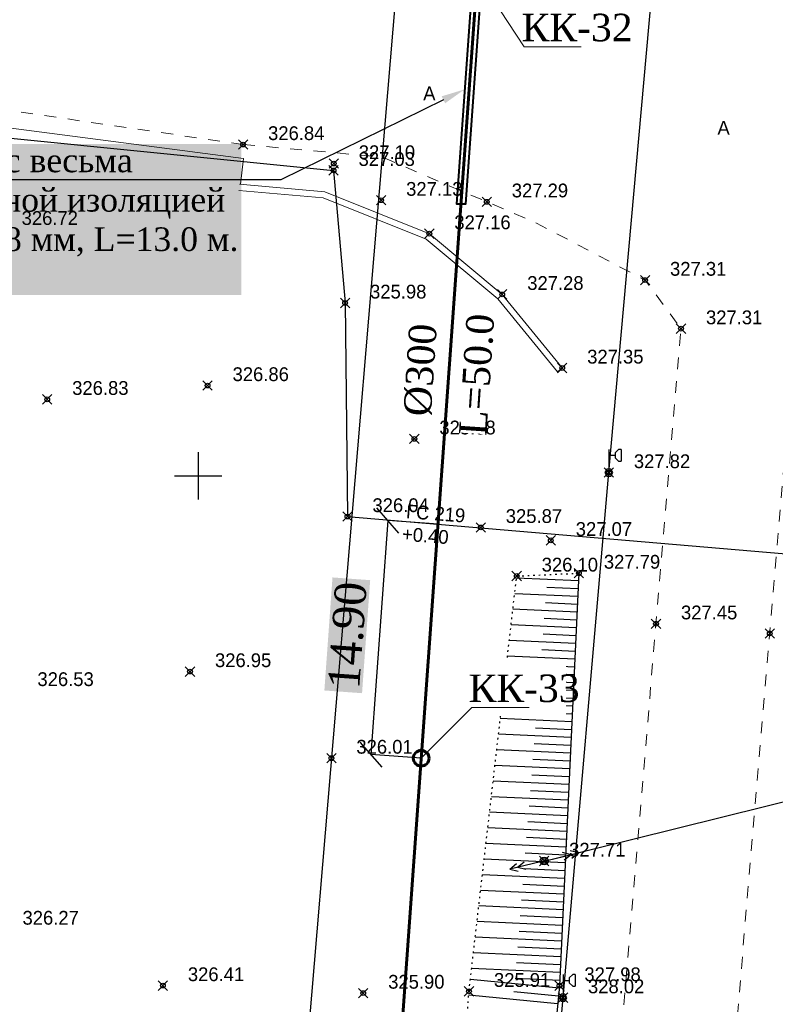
# Model space of a CAD drawing. Header units: metres. Extents: x 703769 to 722343, y 4313031 to 4317457.
# Tile 325 of 409: x 708217 to 708265, y 4315395 to 4315457. Entities that reach past the tile are written whole.
import ezdxf
from ezdxf import colors
from ezdxf.entities.mleader import LeaderData, LeaderLine
from ezdxf.math import Vec2, Vec3

# ---------------------------------------------------------------- set-up
doc = ezdxf.new("R2010")
doc.units = ezdxf.units.M
doc.header["$LTSCALE"] = 0.5
doc.header["$PDMODE"] = 35
doc.header["$PDSIZE"] = 0.3
for name, pattern in [('Auto_Street_NotBorder_Line_m1', [3, 1.5, -1.5]), ('ДОРОГИ_СТРОЯЩ', [9, 8, -1]), ('Контура низ откосов  Штриховая 0.1-0.5 - - - - - - -', [0.6, 0.1, -0.5])]:
    doc.linetypes.add(name, pattern=pattern)
for name, color, linetype in [('(001) Сетка', 92, 'Continuous'), ('(004) Точки рельефа', 7, 'Continuous'), ('(013) Газ', 30, 'ИК_Газопровод -------г--------'), ('(016) Кабель', 1, 'Continuous'), ('(019) Связь', 3, 'ИК_КАБ_СВЯЗИ'), ('(022) Возд. Линии', 7, 'Continuous'), ('(025) Дорога', 7, 'Continuous'), ('(035) Откосы', 7, 'Continuous'), ('annotation', 251, 'Continuous')]:
    doc.layers.add(name, color=color, linetype=linetype)
doc.layers.add('AUTO#_ROADS_EXIST_L', color=7, linetype='Continuous', lineweight=15, true_color=0x000000)
for name, color, linetype, lineweight in [('HK1', 36, 'Continuous', 60), ('ВК_В1', 134, 'Continuous', 40), ('ВОДОПРОВОД текст', 7, 'Continuous', 50)]:
    doc.layers.add(name, color=color, linetype=linetype, lineweight=lineweight)
doc.styles.add('BM-431', font='txt')
doc.styles.add('D-431', font='txt')
doc.styles.add('Interproekt', font='isocpeur.ttf', dxfattribs={"width": 0.95, "oblique": 15})
doc.styles.add('S', font='txtwr', dxfattribs={"oblique": 15})
doc.styles.get("Standard").update_dxf_attribs({"font": 'times.ttf'})
doc.styles.add('Times New Roman', font='times.ttf')
doc.linetypes.add('GAZ_VOZDUSH', pattern='A,1,-2,["~",Standard,S=3,R=0,X=-1.5,Y=-1.5],-1,10', length=14)
doc.linetypes.add('ИК_Газопровод -------г--------', pattern='A,9,-0.6,["Г",Standard,S=1.2,R=0,X=0,Y=-0.6],-1.2', length=10.8)
doc.linetypes.add('ИК_КАБ_СВЯЗИ', pattern='A,4,["o",Standard,S=0.5,R=0,X=0,Y=-0.125],4,-2', length=10)
doc.linetypes.add('ИК_Э_КАБ_НН', pattern='A,8,-2,["<",Standard,S=1,R=0,X=0,Y=-0.5],8,[">",Standard,S=1,R=0,X=-0.5,Y=-0.5],-2', length=20)
doc.dimstyles.new('300', dxfattribs={"dimtxt": 2, "dimasz": 1.5, "dimexe": 0, "dimexo": 0, "dimgap": 1, "dimtad": 1, "dimzin": 0, "dimdsep": 46, "dimtxsty": 'Standard', "dimblk": 'OBLIQUE', "dimcen": 0, "dimclrd": 1, "dimclre": 1, "dimclrt": 1, "dimadec": 1, "dimazin": 0, "dimtfac": 1, "dimtofl": 0, "dimtmove": 0, "dimatfit": 3, "dimfxl": 3, "dimtfill": 2, "dimtfillclr": 7, "dimtolj": 1, "dimtzin": 0, "dimlwd": 25, "dimlwe": -1, "dimarcsym": 0})

# ---------------------------------------------------------------- blocks, each defined once
blk = doc.blocks.new('U1111')
for p, q in [((0.1, 0.45), (0.1, 2.95)), ((1.28934, 2.95), (0.85, 2.51066)), ((0.85, 2.51066), (0.85, 1.88934)), ((1.6, 2.95), (1.28934, 2.95)), ((1.6, 2.95), (1.6, 1.45)), ((0.1, 2.2), (0.85, 2.2)), ((0.85, 1.88934), (1.28934, 1.45)), ((1.28934, 1.45), (1.6, 1.45)), ((0, 0.05), (0.1, 0.05)), ((0, -0.05), (0, 0.05)), ((0.1, 0.05), (0.1, -0.05)), ((0.1, -0.05), (0, -0.05))]:
    blk.add_line(p, q)
blk.add_lwpolyline([(0.55, 0), (0.3, 0.433013), (-0.2, 0.433013), (-0.45, 0), (-0.2, -0.433013), (0.3, -0.433013)], close=True)
at = {"color": 4, "style": 'S', "oblique": 15}
blk.add_attdef('Z', (1.142936, -1.391276), '', height=2, dxfattribs=at)
blk = doc.blocks.new('strela1')
at = {"layer": '(022) Возд. Линии'}
for p, q in [((-2, 0), (-1.5, 0.25)), ((0, 0), (-2, 0)), ((-2, 0), (-1.5, -0.25)), ((-1.5, 0), (-1, 0.25)), ((-1.5, 0), (-1, -0.25))]:
    blk.add_line(p, q, dxfattribs=at)
blk = doc.blocks.new('strela2')
at = {"layer": '(022) Возд. Линии'}
for p, q in [((0, 0), (2, 0)), ((1.5, 0), (1, 0.25)), ((1.5, 0), (1, -0.25)), ((2, 0), (1.5, 0.25)), ((2, 0), (1.5, -0.25))]:
    blk.add_line(p, q, dxfattribs=at)
blk = doc.blocks.new('STOLB')
at = {"layer": '(022) Возд. Линии'}
blk.add_circle((0, 0), 0.25, dxfattribs=at)
blk = doc.blocks.new('Setka')
at = {"layer": '(001) Сетка'}
for p, q in [((0, 1.5), (0, -1.5)), ((-1.5, 0), (1.5, 0))]:
    blk.add_line(p, q, dxfattribs=at)
blk = doc.blocks.new('_Dot')
at = {"color": 0, "linetype": 'ByBlock', "lineweight": -2}
blk.add_line((-0.5, 0), (-1, 0), dxfattribs=at)
at = {"color": 0, "linetype": 'ByBlock', "const_width": 0.5}
blk.add_lwpolyline([(-0.25, 0, 1), (0.25, 0, 1)], format="xyb", close=True, dxfattribs=at)
blk = doc.blocks.new('_Oblique')
at = {"color": 0, "linetype": 'ByBlock', "lineweight": -2}
blk.add_line((-0.5, -0.5), (0.5, 0.5), dxfattribs=at)
blk = doc.blocks.new('*D556')
at = {"color": 1, "lineweight": 25, "transparency": 16777216}
blk.add_line((708240.505, 4315425.613), (708239.436, 4315410.752), dxfattribs=at)
at = {"color": 1, "transparency": 16777216}
for p, q in [((708243.699, 4315425.383), (708240.505, 4315425.613)), ((708242.63, 4315410.522), (708239.436, 4315410.752))]:
    blk.add_line(p, q, dxfattribs=at)
at = {"layer": 'Defpoints', "color": 0, "lineweight": 40, "transparency": 16777216}
for p in [(708243.699, 4315425.383), (708239.436, 4315410.752), (708242.63, 4315410.522)]:
    blk.add_point(p, dxfattribs=at)
at = {"color": 1, "lineweight": 25, "transparency": 16777216, "xscale": 1.5, "yscale": 1.5, "zscale": 1.5}
for p, rotation in [((708240.505, 4315425.613), 85.88589419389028), ((708239.436, 4315410.752), 265.8858941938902)]:
    blk.add_blockref('_Oblique', p, dxfattribs=dict(at, rotation=rotation))
at = {"color": 1, "lineweight": 40, "transparency": 16777216, "insert": (708237.955, 4315418.328), "char_height": 2, "attachment_point": 5, "rotation": 85.88589, "bg_fill": 1, "box_fill_scale": 1.1, "bg_fill_color": 7, "bg_fill_true_color": 16777215, "bg_fill_transparency": 0}
blk.add_mtext('\\A1;14.90', dxfattribs=at)

msp = doc.modelspace()

# ---------------------------------------------------------------- linework, layer by layer
at = {"layer": '(013) Газ', "linetype": 'GAZ_VOZDUSH', "elevation": 324.816, "flags": 128}
msp.add_lwpolyline([(708165.166, 4315455.034), (708237.064, 4315447.856), (708237.796, 4315439.435), (708237.948, 4315425.87), (708271.633, 4315423.02), (708271.633, 4315423.02), (708293.165, 4315421.558), (708284.482, 4315255.16), (708278.28, 4315165.641), (708278.086, 4315159.227), (708267.101, 4315087.682), (708203.286, 4314411.276), (708188.652, 4314151.902), (708188.652, 4314118.902)], dxfattribs=at)
at = {"layer": '(016) Кабель', "linetype": 'ИК_Э_КАБ_НН', "elevation": 325.652, "flags": 128}
msp.add_lwpolyline([(708148.162, 4314184.928), (708151.497, 4314225.638), (708155.946, 4314277.346), (708160.092, 4314325.308), (708165.82, 4314399.254), (708169.045, 4314439.184), (708172.399, 4314480.837), (708175.762, 4314521.367), (708178.982, 4314558.811), (708182.201, 4314596.426), (708185.813, 4314637.091), (708189.128, 4314677.545), (708192.281, 4314716.43), (708195.859, 4314758.023), (708198.741, 4314794.021), (708202.87, 4314842.96), (708206.45, 4314887.572), (708209.623, 4314925.94), (708213.998, 4314964.466), (708217.888, 4315003.776), (708222.285, 4315053.198), (708227.646, 4315118.21), (708230.7, 4315153.26), (708233.599, 4315183.887), (708236.608, 4315219.867), (708239.917, 4315258.483), (708242.964, 4315292.096), (708245.88, 4315324.716), (708249.037, 4315363.449), (708251.639, 4315395.315), (708254.553, 4315428.663), (708258.525, 4315473.098), (708262.105, 4315516.97), (708265.007, 4315550.248), (708267.691, 4315583.251), (708270.438, 4315616.597), (708274.286, 4315657.842), (708277.622, 4315697.97), (708280.245, 4315726.073), (708282.134, 4315747.294), (708285.192, 4315782.765), (708287.519, 4315812.482), (708289.716, 4315837.095), (708292.577, 4315870.499), (708295.609, 4315906.644), (708298.169, 4315937.003), (708301.105, 4315969.327), (708303.908, 4316001.447), (708306.247, 4316027.782), (708309.271, 4316062.456), (708312.329, 4316097.927), (708314.656, 4316127.644), (708316.853, 4316152.257), (708319.714, 4316185.661), (708322.746, 4316221.806), (708325.306, 4316252.165), (708328.242, 4316284.489), (708331.045, 4316316.609), (708331.607, 4316322.941)], dxfattribs=at)
at = {"layer": '(019) Связь', "elevation": 324.516, "flags": 128}
msp.add_lwpolyline([(708317.145, 4316324.221), (708301.016, 4316142.912), (708256.741, 4315645.198), (708241.57, 4315465.518), (708189.214, 4314845.558), (708166.334, 4314514.295), (708160.318, 4314448.76), (708146.619, 4314291.453), (708137.034, 4314165.721), (708137.034, 4314165.721), (708137.034, 4314165.721), (708136.895, 4314100.448), (708136.888, 4314097.122)], dxfattribs=at)
at = {"layer": '(022) Возд. Линии', "elevation": 327.413, "flags": 128}
msp.add_lwpolyline([(708250.442, 4315403.997), (708275.786, 4315410.281), (708295.359, 4315414.712)], dxfattribs=at)
at = {"layer": '(035) Откосы'}
for p, q in [((708252.625, 4315421.779, 327.491), (708248.682, 4315421.965, 327.491)), ((708252.578, 4315420.785, 327.491), (708248.568, 4315420.974, 327.491)), ((708252.601, 4315421.282, 327.491), (708250.613, 4315421.376, 327.491)), ((708252.554, 4315420.287, 327.491), (708250.533, 4315420.383, 327.491)), ((708252.531, 4315419.79, 327.491), (708248.454, 4315419.982, 327.491)), ((708252.507, 4315419.292, 327.491), (708250.452, 4315419.389, 327.491)), ((708252.484, 4315418.795, 327.491), (708248.34, 4315418.991, 327.491)), ((708252.46, 4315418.298, 327.491), (708250.372, 4315418.396, 327.491)), ((708252.437, 4315417.8, 327.491), (708248.226, 4315417.999, 327.491)), ((708252.413, 4315417.303, 327.491), (708250.291, 4315417.403, 327.491)), ((708252.39, 4315416.805, 327.491), (708248.112, 4315417.007, 327.491)), ((708252.343, 4315415.811, 327.491), (708247.998, 4315416.016, 327.491)), ((708252.366, 4315416.308, 327.491), (708250.211, 4315416.41, 327.491)), ((708252.319, 4315415.313, 327.491), (708250.13, 4315415.416, 327.491)), ((708252.296, 4315414.816, 327.491), (708247.884, 4315415.024, 327.491)), ((708252.249, 4315413.821, 327.491), (708247.77, 4315414.032, 327.491)), ((708252.273, 4315414.318, 327.491), (708250.05, 4315414.423, 327.491)), ((708252.226, 4315413.324, 327.491), (708249.97, 4315413.43, 327.491)), ((708252.202, 4315412.826, 327.491), (708247.656, 4315413.041, 327.491)), ((708252.179, 4315412.329, 327.491), (708249.889, 4315412.437, 327.491)), ((708252.155, 4315411.831, 327.491), (708247.542, 4315412.049, 327.491)), ((708252.108, 4315410.836, 327.491), (708247.429, 4315411.057, 327.491)), ((708252.132, 4315411.334, 327.491), (708249.809, 4315411.443, 327.491)), ((708252.085, 4315410.339, 327.491), (708249.728, 4315410.45, 327.491)), ((708252.061, 4315409.842, 327.491), (708247.315, 4315410.066, 327.491)), ((708252.014, 4315408.847, 327.491), (708247.201, 4315409.074, 327.491)), ((708252.038, 4315409.344, 327.491), (708249.648, 4315409.457, 327.491)), ((708251.991, 4315408.349, 327.491), (708249.567, 4315408.464, 327.491)), ((708251.967, 4315407.852, 327.491), (708247.087, 4315408.082, 327.491)), ((708251.944, 4315407.355, 327.491), (708249.487, 4315407.471, 327.491)), ((708251.92, 4315406.857, 327.491), (708246.973, 4315407.091, 327.491)), ((708251.874, 4315405.862, 327.491), (708246.859, 4315406.099, 327.491)), ((708251.897, 4315406.36, 327.491), (708249.406, 4315406.477, 327.491)), ((708251.85, 4315405.365, 327.491), (708249.326, 4315405.484, 327.491)), ((708251.827, 4315404.868, 327.491), (708246.745, 4315405.107, 327.491)), ((708251.78, 4315403.873, 327.491), (708246.631, 4315404.116, 327.491)), ((708251.803, 4315404.37, 327.491), (708249.245, 4315404.491, 327.491)), ((708251.756, 4315403.375, 327.491), (708249.165, 4315403.498, 327.491)), ((708251.733, 4315402.878, 327.491), (708246.517, 4315403.124, 327.491)), ((708251.686, 4315401.883, 327.491), (708246.403, 4315402.132, 327.491)), ((708251.709, 4315402.381, 327.491), (708249.085, 4315402.504, 327.491)), ((708251.662, 4315401.386, 327.491), (708249.004, 4315401.511, 327.491)), ((708251.639, 4315400.888, 327.491), (708246.289, 4315401.141, 327.491)), ((708251.615, 4315400.391, 327.491), (708248.924, 4315400.518, 327.491)), ((708251.592, 4315399.893, 327.491), (708246.175, 4315400.149, 327.491)), ((708251.545, 4315398.899, 327.491), (708246.061, 4315399.157, 327.491)), ((708251.568, 4315399.396, 327.491), (708248.843, 4315399.525, 327.491)), ((708251.522, 4315398.401, 327.491), (708248.763, 4315398.531, 327.491)), ((708251.498, 4315397.904, 327.491), (708245.947, 4315398.166, 327.491)), ((708251.451, 4315396.909, 327.491), (708245.833, 4315397.174, 327.491)), ((708251.475, 4315397.406, 327.491), (708248.682, 4315397.538, 327.491)), ((708251.428, 4315396.412, 327.491), (708248.602, 4315396.545, 327.491)), ((708251.396, 4315395.915, 327.491), (708245.752, 4315396.466, 327.491)), ((708251.299, 4315394.924, 327.491), (708245.649, 4315395.476, 327.491)), ((708251.347, 4315395.419, 327.491), (708248.521, 4315395.695, 327.491))]:
    msp.add_line(p, q, dxfattribs=at)
at = {"layer": '(035) Откосы', "linetype": 'Контура низ откосов  Штриховая 0.1-0.5 - - - - - - -', "elevation": 327.111}
msp.add_lwpolyline([(708245.209, 4315328.976), (708243.181, 4315330.762), (708243.771, 4315369.147), (708245.666, 4315395.721), (708248.697, 4315422.095), (708252.648, 4315422.277)], dxfattribs=at)
at = {"layer": '(035) Откосы', "elevation": 327.491, "flags": 128}
msp.add_lwpolyline([(708252.648, 4315422.277), (708251.412, 4315396.08), (708248.743, 4315368.763), (708245.209, 4315328.976)], dxfattribs=at)
at = {"color": 36, "lineweight": 60, "flags": 128}
msp.add_lwpolyline([(708246.217, 4315460.394), (708240.375, 4315379.164), (708236.764, 4315328.969), (708237.734, 4315319.158), (708233.607, 4315269.337), (708224.852, 4315182.876), (708209.931, 4315028.757), (708168.472, 4315015.744)], dxfattribs=at)
at = {"color": 0, "linetype": 'ByBlock', "lineweight": -2, "transparency": 16777216}
for p in [(708231.316, 4315449.496, 326.844), (708231.316, 4315449.496, 326.844), (708237.079, 4315448.288, 327.101), (708237.064, 4315447.856, 327.034), (708240.086, 4315445.962, 327.128), (708246.798, 4315445.858, 327.286), (708243.148, 4315443.835, 327.165), (708256.852, 4315440.887, 327.315), (708247.78, 4315439.981, 327.285), (708237.796, 4315439.435, 325.976), (708259.136, 4315437.804, 327.306), (708251.589, 4315435.307, 327.35), (708229.06, 4315434.189, 326.862), (708218.872, 4315433.314, 326.83), (708242.197, 4315430.805, 325.882), (708254.553, 4315428.663, 327.818), (708237.948, 4315425.87, 326.043), (708246.417, 4315425.181, 325.872), (708250.863, 4315424.36, 327.074), (708248.697, 4315422.095, 326.096), (708252.648, 4315422.277, 327.786), (708257.548, 4315419.063, 327.45), (708264.772, 4315418.451, 327.013), (708227.942, 4315416.024, 326.95), (708236.926, 4315410.528, 326.005), (708250.442, 4315403.997, 327.708), (708226.22, 4315396.083, 326.409), (708238.947, 4315395.605, 325.901), (708245.666, 4315395.721, 325.911), (708251.412, 4315396.08, 327.98), (708251.639, 4315395.315, 328.019)]:
    msp.add_point(p, dxfattribs=at)
at = {"layer": 'AUTO#_ROADS_EXIST_L', "linetype": 'Auto_Street_NotBorder_Line_m1', "lineweight": 15, "elevation": -0.295, "flags": 128}
for points in [[(708300.417, 4315468.45), (708283.34, 4315468.45), (708273.019, 4315467.138), (708268.578, 4315463.363), (708255.243, 4315306.005), (708249.823, 4315243.388)], [(708231.316, 4315449.496), (708240.15, 4315448.706), (708249.965, 4315444.501), (708256.852, 4315440.887), (708259.136, 4315437.804), (708248.019, 4315306.624), (708242.597, 4315243.974), (708241.617, 4315231.042), (708239.263, 4315207.961), (708236.484, 4315204.492), (708231.96, 4315202.818), (708210.343, 4315205.779)]]:
    msp.add_lwpolyline(points, dxfattribs=at)
at = {"layer": 'AUTO#_ROADS_EXIST_L', "color": 0, "linetype": 'Auto_Street_NotBorder_Line_m1', "lineweight": 15, "elevation": 329.578, "flags": 128}
msp.add_lwpolyline([(708231.316, 4315449.496), (708191.001, 4315455.379), (708174.988, 4315456.791), (708173.704, 4315437.914)], dxfattribs=at)
at = {"layer": 'AUTO#_ROADS_EXIST_L', "color": 0, "lineweight": 15, "elevation": 656.928, "flags": 128}
msp.add_lwpolyline([(708231.14, 4315446.974), (708231.347, 4315448.606), (708198.079, 4315452.949), (708177.686, 4315454.647)], dxfattribs=at)
at = {"layer": 'AUTO#_ROADS_EXIST_L', "lineweight": 15, "elevation": 327.055, "flags": 128}
msp.add_lwpolyline([(708231.091, 4315446.979), (708236.505, 4315446.495), (708243.148, 4315443.835), (708247.78, 4315439.981), (708251.589, 4315435.307), (708251.279, 4315435.054), (708247.494, 4315439.698), (708242.941, 4315443.487), (708236.411, 4315446.102), (708231.055, 4315446.581)], dxfattribs=at)
at = {"layer": 'HK1'}
msp.add_circle((708242.63, 4315410.522), 0.5, dxfattribs=at)

# ---------------------------------------------------------------- block references
at = {"layer": '(001) Сетка'}
msp.add_blockref('Setka', (708228.465, 4315428.456), dxfattribs=at)
at = {"layer": '(022) Возд. Линии', "xscale": 0.5, "yscale": 0.5, "zscale": 0.5}
for p in [(708254.528, 4315428.663, 325.652), (708251.614, 4315395.315, 325.652)]:
    msp.add_blockref('U1111', p, dxfattribs=at)
at = {"layer": '(022) Возд. Линии'}
for name, p, rotation in [('strela1', (708250.687, 4315404.055, 327.413), 193.2485945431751), ('strela2', (708250.199, 4315403.94, 327.413), 193.1930928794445)]:
    msp.add_blockref(name, p, dxfattribs=dict(at, rotation=rotation))
msp.add_blockref('STOLB', (708250.442, 4315403.997, 327.413), dxfattribs=at)

# ---------------------------------------------------------------- texts
at = {"layer": '(004) Точки рельефа', "style": 'D-431'}
for s, p in [('326.84', (708232.902, 4315449.781, 326.844)), ('327.03', (708238.65, 4315448.138, 327.034)), ('327.10', (708238.665, 4315448.57, 327.101)), ('327.13', (708241.672, 4315446.241, 327.128)), ('327.29', (708248.384, 4315446.142, 327.286)), ('327.16', (708244.734, 4315444.12, 327.165)), ('327.31', (708258.438, 4315441.166, 327.315)), ('327.28', (708249.366, 4315440.264, 327.285)), ('325.98', (708239.382, 4315439.719, 325.976)), ('327.31', (708260.722, 4315438.084, 327.306)), ('327.35', (708253.175, 4315435.588, 327.35)), ('326.86', (708230.646, 4315434.474, 326.862)), ('325.88', (708243.783, 4315431.088, 325.882)), ('327.82', (708256.139, 4315428.946, 327.818)), ('326.04', (708239.534, 4315426.155, 326.043)), ('325.87', (708248.003, 4315425.464, 325.872)), ('327.07', (708252.449, 4315424.642, 327.074)), ('327.79', (708254.234, 4315422.561, 327.786)), ('326.10', (708250.283, 4315422.38, 326.096)), ('327.45', (708259.134, 4315419.344, 327.45)), ('326.95', (708229.528, 4315416.309, 326.95)), ('326.01', (708238.512, 4315410.813, 326.005)), ('327.71', (708252.028, 4315404.276, 327.708)), ('326.41', (708227.806, 4315396.368, 326.409)), ('327.98', (708252.998, 4315396.364, 327.98)), ('325.90', (708240.533, 4315395.889, 325.901)), ('325.91', (708247.252, 4315396.005, 325.911)), ('328.02', (708253.225, 4315395.598, 328.019))]:
    msp.add_text(s, height=0.875, dxfattribs=at).set_placement(p)
at = {"layer": '(004) Точки рельефа', "color": 18, "true_color": 0x000000, "style": 'D-431'}
for s, p in [('326.84', (708232.902, 4315449.781, 326.844)), ('326.72', (708217.246, 4315444.391, 326.725)), ('326.83', (708220.458, 4315433.599, 326.83)), ('326.53', (708218.25, 4315415.107, 326.53)), ('326.27', (708217.302, 4315399.954, 326.271))]:
    msp.add_text(s, height=0.875, dxfattribs=at).set_placement(p)
at = {"layer": '(013) Газ', "color": 0, "linetype": 'Continuous', "style": 'D-431'}
for s, p in [('ГС 219', (708241.647, 4315425.773, -0.295)), ('+0.40', (708241.386, 4315424.342, -0.295))]:
    msp.add_text(s, height=0.875, rotation=355.65264, dxfattribs=at).set_placement(p)
at = {"layer": '(025) Дорога', "linetype": 'ДОРОГИ_СТРОЯЩ', "style": 'BM-431'}
for p in [(708242.757, 4315452.308, -0.295), (708261.45, 4315450.123, -0.295)]:
    msp.add_text('A', height=0.875, dxfattribs=at).set_placement(p)

# ---------------------------------------------------------------- next in the draw order: texts
at = {"layer": 'ВОДОПРОВОД текст', "color": 7, "linetype": 'Continuous', "lineweight": 50, "char_height": 1.75, "width": 7.48307, "attachment_point": 5, "rotation": 86.22547, "style": 'Times New Roman', "bg_fill": 3, "box_fill_scale": 1, "bg_fill_color": 256, "bg_fill_transparency": 16714492}
for s, insert in [('L=50.0', (708246.168, 4315434.887, 41.38)), ('%%C300', (708242.594, 4315435.181, -404.593))]:
    msp.add_mtext(s, dxfattribs=dict(at, insert=insert))

# ---------------------------------------------------------------- next in the draw order: leaders
at = {"layer": 'ВК_В1', "color": 7, "lineweight": 13}
ml = msp.add_multileader_mtext('Standard', dxfattribs=at)
ml.set_content('{\\fTimes New Roman|b0|i0|c204|p18;\\Q0;\\W1;КК-\\fTimes New Roman|b0|i0|c0|p18;32}', color=7, style='Interproekt')
ml.set_leader_properties(color=256, linetype='Continuous', lineweight=13)
ml.set_arrow_properties(name='DOT')
ml.build(insert=Vec2(0, 0))
ml.multileader.update_dxf_attribs({"text_left_attachment_type": 6, "text_right_attachment_type": 6, "dogleg_length": 0, "arrow_head_size": 0.00144})
ctx = ml.context
ctx.base_point, ctx.char_height, ctx.arrow_head_size, ctx.landing_gap_size, ctx.plane_origin = Vec3(708249.164, 4315455.705), 1.75, 0.00144, 0.0008, Vec3(709120.366, 4315495.726)
ctx.left_attachment, ctx.right_attachment, ctx.text_align_type = 6, 6, 1
notes = []
notes.append((ctx, [(0, (1, 1, 0), (708249.164, 4315455.705), (1, 0), 0, [(0, [(708246.206, 4315460.232)], 0, [])])]))
ctx.mtext.insert, ctx.mtext.rotation, ctx.mtext.width, ctx.mtext.alignment, ctx.mtext.flow_direction = Vec3(708252.534, 4315457.805), 6.283185, 3.59135, 2, 5
ctx.mtext.has_bg_fill, ctx.mtext.bg_color, ctx.mtext.bg_scale_factor, ctx.mtext.bg_transparency, ctx.mtext.use_window_bg_color = 1, -1027028792, 1.5, 0, 1
ml = msp.add_multileader_mtext('Standard', dxfattribs=at)
ml.set_content('{\\fTimes New Roman|b0|i0|c204|p18;\\Q0;\\W1;КК-\\fTimes New Roman|b0|i0|c0|p18;33}', color=7, style='Interproekt')
ml.set_leader_properties(color=256, linetype='Continuous', lineweight=13)
ml.set_arrow_properties(name='DOT')
ml.build(insert=Vec2(0, 0))
ml.multileader.update_dxf_attribs({"text_left_attachment_type": 6, "text_right_attachment_type": 6, "dogleg_length": 0, "arrow_head_size": 0.00144})
ctx = ml.context
ctx.base_point, ctx.char_height, ctx.arrow_head_size, ctx.landing_gap_size, ctx.plane_origin = Vec3(708245.851, 4315413.741, 327.491), 1.75, 0.00144, 0.0008, Vec3(709116.908, 4315453.762, 327.491)
ctx.left_attachment, ctx.right_attachment, ctx.text_align_type = 6, 6, 1
notes.append((ctx, [(0, (1, 1, 0), (708245.851, 4315413.741, 327.491), (1, 0), 0, [(0, [(708242.63, 4315410.522, 327.491)], 0, [])])]))
ctx.mtext.insert, ctx.mtext.rotation, ctx.mtext.width, ctx.mtext.alignment, ctx.mtext.flow_direction = Vec3(708249.167, 4315415.841, 327.491), 6.283185, 3.59135, 2, 5
ctx.mtext.has_bg_fill, ctx.mtext.bg_color, ctx.mtext.bg_scale_factor, ctx.mtext.bg_transparency, ctx.mtext.use_window_bg_color = 1, -1027028792, 1.5, 0, 1
for ctx, leaders in notes:
    for number, flags, end, landing, length, lines in leaders:
        leader = LeaderData()
        leader.index, (leader.has_last_leader_line, leader.has_dogleg_vector, leader.attachment_direction) = number, flags
        leader.last_leader_point, leader.dogleg_vector, leader.dogleg_length = Vec3(end), Vec3(landing), length
        for number, points, colour, breaks in lines:
            line = LeaderLine()
            line.index, line.vertices, line.color, line.breaks = number, Vec3.list(points), colors.encode_raw_color(colour), breaks
            leader.lines.append(line)
        ctx.leaders.append(leader)

# ---------------------------------------------------------------- next in the draw order: linework, layer by layer
at = {"color": 1, "lineweight": 40, "flags": 128}
msp.add_lwpolyline([(708245.821, 4315459.06), (708244.862, 4315445.728), (708245.463, 4315445.728), (708246.419, 4315459.017)], dxfattribs=at)

# ---------------------------------------------------------------- next in the draw order: dimensions: what is measured, and where the dimension line sits
at = {"color": 1, "lineweight": 40}
dim = msp.add_aligned_dim(p1=(708243.699, 4315425.383), p2=(708242.63, 4315410.522), distance=-3.203, dimstyle='300', dxfattribs=at)
dim.commit()
dim.dimension.update_dxf_attribs({"geometry": '*D556', "text_midpoint": (708237.955, 4315418.328)})

# ---------------------------------------------------------------- next in the draw order: leaders
at = {"layer": 'annotation'}
ml = msp.add_multileader_mtext('Standard', dxfattribs=at)
ml.set_content('Кожух из стальной трубы с весьма усиленной антикоррозионной изоляцией по ГОСТ 10704-91, Ø530×8 мм, L=13.0 м.\\P(открытым способом)', color=256)
ml.set_leader_properties()
ml.build(insert=Vec2(0, 0))
ml.multileader.update_dxf_attribs({"text_right_attachment_type": 6, "dogleg_length": 0.36, "arrow_head_size": 1.5})
ctx = ml.context
ctx.base_point, ctx.char_height, ctx.arrow_head_size, ctx.landing_gap_size, ctx.plane_origin = Vec3(708189.175, 4315448.251, 658.254), 1.5, 1.5, 1.5, Vec3(708321.839, 4315482.575, 658.254)
ctx.right_attachment = 6
notes = []
notes.append((ctx, [(1, (1, 1, 0), (708233.714, 4315447.264, 658.254), (-1, 0), 2.309, [(0, [(708245.385, 4315452.999, 658.254)], 0, [])])]))
ctx.mtext.insert, ctx.mtext.width, ctx.mtext.defined_height, ctx.mtext.flow_direction = Vec3(708190.675, 4315449.238, 658.254), 40.23624, 14.503, 5
ctx.mtext.has_bg_fill, ctx.mtext.bg_color, ctx.mtext.bg_scale_factor, ctx.mtext.bg_transparency, ctx.mtext.use_window_bg_color = 1, -1023409921, 1.2, 0, 0
for ctx, leaders in notes:
    for number, flags, end, landing, length, lines in leaders:
        leader = LeaderData()
        leader.index, (leader.has_last_leader_line, leader.has_dogleg_vector, leader.attachment_direction) = number, flags
        leader.last_leader_point, leader.dogleg_vector, leader.dogleg_length = Vec3(end), Vec3(landing), length
        for number, points, colour, breaks in lines:
            line = LeaderLine()
            line.index, line.vertices, line.color, line.breaks = number, Vec3.list(points), colors.encode_raw_color(colour), breaks
            leader.lines.append(line)
        ctx.leaders.append(leader)

doc.saveas('drawing.dxf')
